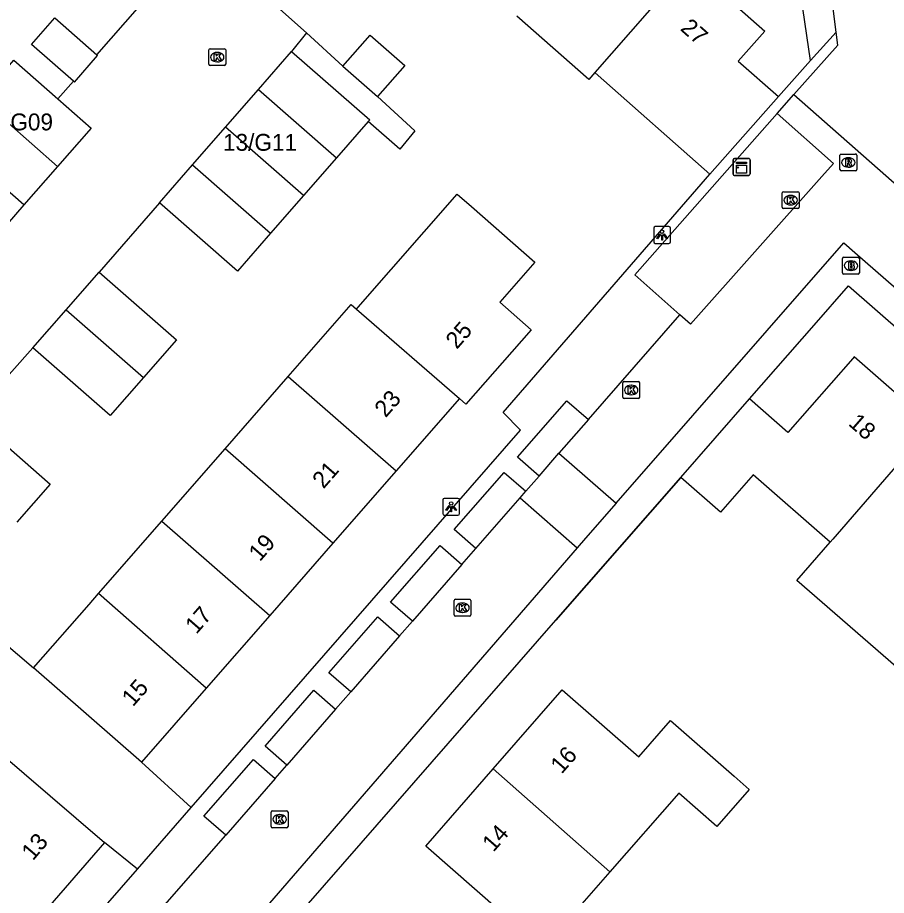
# Model space of a CAD drawing. Extents: x 158474 to 159560, y 388525 to 389605.
# Drawn here: x 158838.9 to 158890.4, y 388858.5 to 388910.6 of the extents above; entities that cross this region are included whole.
import ezdxf

# ---------------------------------------------------------------- set-up
doc = ezdxf.new("R2010")
doc.units = 0
for name, color, linetype in [('IMGEO_Brandkraan', 7, 'Continuous'), ('IMGEO_Kast', 7, 'Continuous'), ('IMGEO_Kolk', 7, 'Continuous'), ('IMGEO_Lichtpunt', 7, 'Continuous'), ('IMGEO_Muur', 7, 'Continuous'), ('IMGEO_Pand', 7, 'Continuous'), ('IMGEO_Pand_nummerreeks', 7, 'Continuous'), ('IMGEO_Rijbaan_lokaal_open', 7, 'Continuous'), ('IMGEO_Rioolput', 7, 'Continuous'), ('IMGEO_Voetpad_open', 7, 'Continuous')]:
    doc.layers.add(name, color=color, linetype=linetype)

msp = doc.modelspace()

# ---------------------------------------------------------------- linework, layer by layer
at = {"layer": 'IMGEO_Brandkraan'}
for p, q in [((158887.811, 388895.417), (158887.811, 388896.269)), ((158887.886, 388896.343), (158888.738, 388896.343)), ((158888.299, 388896.123), (158888.324, 388896.123)), ((158888.812, 388896.269), (158888.812, 388895.417)), ((158888.322, 388895.563), (158888.297, 388895.563)), ((158888.738, 388895.343), (158887.886, 388895.343))]:
    msp.add_line(p, q, dxfattribs=at)
for points in [[(158887.811, 388895.417), (158887.811, 388896.269)], [(158887.886, 388896.343), (158888.738, 388896.343)], [(158888.159, 388896.043), (158888.159, 388895.643), (158888.372, 388895.643)], [(158888.39, 388896.043), (158888.159, 388896.043)], [(158888.812, 388896.269), (158888.812, 388895.417)], [(158888.338, 388895.962), (158888.284, 388895.962), (158888.284, 388895.886)], [(158888.284, 388895.886), (158888.337, 388895.886)], [(158888.346, 388895.81), (158888.284, 388895.81), (158888.284, 388895.729)], [(158888.284, 388895.729), (158888.346, 388895.729)], [(158888.738, 388895.343), (158887.886, 388895.343)]]:
    msp.add_lwpolyline(points, dxfattribs=at)
for centre, radius, start, end in [((158887.888, 388896.267), 0.0765, 91.552, 178.448), ((158887.888, 388896.267), 0.0765, 91.552, 178.448), ((158888.394, 388895.898), 0.145, 59.4692, 91.5367), ((158888.419, 388895.945), 0.0922, 285.5137, 58.1501), ((158888.736, 388896.267), 0.0765, 1.552, 88.448), ((158888.736, 388896.267), 0.0765, 1.552, 88.448), ((158888.339, 388895.924), 0.0379, 267.8285, 90.9355), ((158888.347, 388895.769), 0.0404, 269.8759, 90.5077), ((158888.378, 388895.894), 0.251, 268.6676, 293.5347), ((158888.424, 388895.753), 0.105, 301.3115, 78.989), ((158887.888, 388895.419), 0.0765, 181.552, 268.448), ((158887.888, 388895.419), 0.0765, 181.552, 268.448), ((158888.736, 388895.419), 0.0765, 271.552, 358.448), ((158888.736, 388895.419), 0.0765, 271.552, 358.448)]:
    msp.add_arc(centre, radius, start, end, dxfattribs=at)
for centre, major_axis, ratio, start_param, end_param in [((158888.298, 388895.843), (-0.387, 0.002), 0.722429, 4.712389, 7.853982), ((158888.323, 388895.843), (-0.39, 0.002), 0.717154, 1.570796, 4.712389)]:
    msp.add_ellipse(centre, major_axis=major_axis, ratio=ratio, start_param=start_param, end_param=end_param, dxfattribs=at)
at = {"layer": 'IMGEO_Kast'}
for p, q in [((158881.332, 388901.268), (158881.332, 388902.109)), ((158881.332, 388902.109), (158881.332, 388901.268)), ((158881.407, 388902.193), (158882.248, 388902.193)), ((158882.248, 388902.193), (158881.407, 388902.193)), ((158882.332, 388902.118), (158882.332, 388901.277)), ((158882.332, 388901.277), (158882.332, 388902.118)), ((158882.257, 388901.193), (158881.416, 388901.193)), ((158881.416, 388901.193), (158882.257, 388901.193))]:
    msp.add_line(p, q, dxfattribs=at)
for points in [[(158881.527, 388901.983), (158882.127, 388901.983), (158882.127, 388901.898), (158881.527, 388901.898), (158881.527, 388901.983)], [(158881.527, 388901.808), (158882.127, 388901.808), (158882.127, 388901.319), (158881.527, 388901.319), (158881.527, 388901.808)]]:
    msp.add_lwpolyline(points, dxfattribs=at)
msp.add_circle((158881.611, 388901.657), 0.0377, dxfattribs=at)
for centre, start, end in [((158881.41, 388902.115), 92.4484, 184.2845), ((158881.41, 388902.115), 92.4484, 184.2845), ((158882.254, 388902.115), 2.4484, 94.2845), ((158882.254, 388902.115), 2.4484, 94.2845), ((158881.41, 388901.271), 182.4484, 274.2845), ((158881.41, 388901.271), 182.4484, 274.2845), ((158882.254, 388901.271), 272.4484, 4.2845), ((158882.254, 388901.271), 272.4484, 4.2845)]:
    msp.add_arc(centre, 0.0779, start, end, dxfattribs=at)
at = {"layer": 'IMGEO_Kolk'}
for p, q in [((158850.25, 388907.779), (158850.25, 388908.631)), ((158850.325, 388908.705), (158851.177, 388908.705)), ((158851.251, 388908.631), (158851.251, 388907.779)), ((158850.738, 388908.485), (158850.763, 388908.485)), ((158851.177, 388907.705), (158850.325, 388907.705)), ((158850.761, 388907.925), (158850.736, 388907.925)), ((158884.313, 388900.228), (158885.165, 388900.228)), ((158884.238, 388899.302), (158884.238, 388900.154)), ((158884.726, 388900.008), (158884.751, 388900.008)), ((158885.239, 388900.154), (158885.239, 388899.302)), ((158885.165, 388899.228), (158884.313, 388899.228)), ((158884.749, 388899.448), (158884.724, 388899.448)), ((158874.789, 388888.045), (158874.789, 388888.897)), ((158874.864, 388888.971), (158875.716, 388888.971)), ((158875.277, 388888.751), (158875.302, 388888.751)), ((158875.79, 388888.897), (158875.79, 388888.045)), ((158875.716, 388887.971), (158874.864, 388887.971)), ((158875.3, 388888.191), (158875.275, 388888.191)), ((158864.791, 388875.14), (158864.791, 388875.992)), ((158864.866, 388876.066), (158865.718, 388876.066)), ((158865.279, 388875.846), (158865.304, 388875.846)), ((158865.792, 388875.992), (158865.792, 388875.14)), ((158865.302, 388875.286), (158865.277, 388875.286)), ((158865.718, 388875.066), (158864.866, 388875.066)), ((158853.946, 388862.599), (158853.946, 388863.451)), ((158854.021, 388863.525), (158854.873, 388863.525)), ((158854.434, 388863.305), (158854.459, 388863.305)), ((158854.947, 388863.451), (158854.947, 388862.599)), ((158854.457, 388862.745), (158854.432, 388862.745)), ((158854.873, 388862.525), (158854.021, 388862.525))]:
    msp.add_line(p, q, dxfattribs=at)
for points in [[(158850.25, 388907.779), (158850.25, 388908.631)], [(158850.325, 388908.705), (158851.177, 388908.705)], [(158851.251, 388908.631), (158851.251, 388907.779)], [(158850.571, 388908.405), (158850.694, 388908.405), (158850.694, 388908.254), (158850.824, 388908.405), (158850.988, 388908.405), (158850.842, 388908.254), (158850.995, 388908.005), (158850.843, 388908.005), (158850.758, 388908.169), (158850.694, 388908.102), (158850.694, 388908.005), (158850.571, 388908.005), (158850.571, 388908.405)], [(158851.177, 388907.705), (158850.325, 388907.705)], [(158884.313, 388900.228), (158885.165, 388900.228)], [(158884.238, 388899.302), (158884.238, 388900.154)], [(158884.559, 388899.928), (158884.682, 388899.928), (158884.682, 388899.777), (158884.812, 388899.928), (158884.976, 388899.928), (158884.83, 388899.777), (158884.983, 388899.528), (158884.831, 388899.528), (158884.746, 388899.692), (158884.682, 388899.625), (158884.682, 388899.528), (158884.559, 388899.528), (158884.559, 388899.928)], [(158885.239, 388900.154), (158885.239, 388899.302)], [(158885.165, 388899.228), (158884.313, 388899.228)], [(158874.789, 388888.045), (158874.789, 388888.897)], [(158874.864, 388888.971), (158875.716, 388888.971)], [(158875.79, 388888.897), (158875.79, 388888.045)], [(158875.11, 388888.671), (158875.233, 388888.671), (158875.233, 388888.52), (158875.363, 388888.671), (158875.527, 388888.671), (158875.381, 388888.52), (158875.534, 388888.271), (158875.382, 388888.271), (158875.297, 388888.435), (158875.233, 388888.368), (158875.233, 388888.271), (158875.11, 388888.271), (158875.11, 388888.671)], [(158875.716, 388887.971), (158874.864, 388887.971)], [(158864.791, 388875.14), (158864.791, 388875.992)], [(158864.866, 388876.066), (158865.718, 388876.066)], [(158865.112, 388875.766), (158865.235, 388875.766), (158865.235, 388875.615), (158865.365, 388875.766), (158865.529, 388875.766), (158865.383, 388875.615), (158865.536, 388875.366), (158865.384, 388875.366), (158865.299, 388875.53), (158865.235, 388875.463), (158865.235, 388875.366), (158865.112, 388875.366), (158865.112, 388875.766)], [(158865.792, 388875.992), (158865.792, 388875.14)], [(158865.718, 388875.066), (158864.866, 388875.066)], [(158853.946, 388862.599), (158853.946, 388863.451)], [(158854.021, 388863.525), (158854.873, 388863.525)], [(158854.947, 388863.451), (158854.947, 388862.599)], [(158854.267, 388863.225), (158854.39, 388863.225), (158854.39, 388863.074), (158854.52, 388863.225), (158854.684, 388863.225), (158854.538, 388863.074), (158854.691, 388862.825), (158854.539, 388862.825), (158854.454, 388862.989), (158854.39, 388862.922), (158854.39, 388862.825), (158854.267, 388862.825), (158854.267, 388863.225)], [(158854.873, 388862.525), (158854.021, 388862.525)]]:
    msp.add_lwpolyline(points, dxfattribs=at)
for centre, start, end in [((158850.327, 388908.629), 91.552, 178.448), ((158850.327, 388908.629), 91.552, 178.448), ((158851.175, 388908.629), 1.552, 88.448), ((158851.175, 388908.629), 1.552, 88.448), ((158850.327, 388907.781), 181.552, 268.448), ((158850.327, 388907.781), 181.552, 268.448), ((158851.175, 388907.781), 271.552, 358.448), ((158851.175, 388907.781), 271.552, 358.448), ((158884.315, 388900.152), 91.552, 178.448), ((158884.315, 388900.152), 91.552, 178.448), ((158885.163, 388900.152), 1.552, 88.448), ((158885.163, 388900.152), 1.552, 88.448), ((158884.315, 388899.304), 181.552, 268.448), ((158884.315, 388899.304), 181.552, 268.448), ((158885.163, 388899.304), 271.552, 358.448), ((158885.163, 388899.304), 271.552, 358.448), ((158874.866, 388888.895), 91.552, 178.448), ((158874.866, 388888.895), 91.552, 178.448), ((158875.714, 388888.895), 1.552, 88.448), ((158875.714, 388888.895), 1.552, 88.448), ((158874.866, 388888.047), 181.552, 268.448), ((158874.866, 388888.047), 181.552, 268.448), ((158875.714, 388888.047), 271.552, 358.448), ((158875.714, 388888.047), 271.552, 358.448), ((158864.868, 388875.99), 91.552, 178.448), ((158864.868, 388875.99), 91.552, 178.448), ((158865.716, 388875.99), 1.552, 88.448), ((158865.716, 388875.99), 1.552, 88.448), ((158864.868, 388875.142), 181.552, 268.448), ((158864.868, 388875.142), 181.552, 268.448), ((158865.716, 388875.142), 271.552, 358.448), ((158865.716, 388875.142), 271.552, 358.448), ((158854.023, 388863.449), 91.552, 178.448), ((158854.023, 388863.449), 91.552, 178.448), ((158854.871, 388863.449), 1.552, 88.448), ((158854.871, 388863.449), 1.552, 88.448), ((158854.023, 388862.601), 181.552, 268.448), ((158854.023, 388862.601), 181.552, 268.448), ((158854.871, 388862.601), 271.552, 358.448), ((158854.871, 388862.601), 271.552, 358.448)]:
    msp.add_arc(centre, 0.0765, start, end, dxfattribs=at)
for centre, major_axis, ratio, start_param, end_param in [((158850.737, 388908.205), (-0.387, 0.002), 0.722429, 4.712389, 7.853982), ((158850.762, 388908.205), (-0.39, 0.002), 0.717154, 1.570796, 4.712389), ((158884.725, 388899.728), (-0.387, 0.002), 0.722429, 4.712389, 7.853982), ((158884.75, 388899.728), (-0.39, 0.002), 0.717154, 1.570796, 4.712389), ((158875.276, 388888.471), (-0.387, 0.002), 0.722429, 4.712389, 7.853982), ((158875.301, 388888.471), (-0.39, 0.002), 0.717154, 1.570796, 4.712389), ((158865.278, 388875.566), (-0.387, 0.002), 0.722429, 4.712389, 7.853982), ((158865.303, 388875.566), (-0.39, 0.002), 0.717154, 1.570796, 4.712389), ((158854.433, 388863.025), (-0.387, 0.002), 0.722429, 4.712389, 7.853982), ((158854.458, 388863.025), (-0.39, 0.002), 0.717154, 1.570796, 4.712389)]:
    msp.add_ellipse(centre, major_axis=major_axis, ratio=ratio, start_param=start_param, end_param=end_param, dxfattribs=at)
at = {"layer": 'IMGEO_Lichtpunt'}
for p, q in [((158877.523, 388898.156), (158876.715, 388898.156)), ((158877.523, 388898.156), (158876.715, 388898.156)), ((158876.621, 388898.061), (158876.621, 388897.254)), ((158876.621, 388898.061), (158876.621, 388897.254)), ((158877.617, 388897.254), (158877.617, 388898.061)), ((158877.617, 388897.254), (158877.617, 388898.061)), ((158876.715, 388897.16), (158877.523, 388897.16)), ((158876.715, 388897.16), (158877.523, 388897.16)), ((158865.02, 388882.048), (158864.212, 388882.048)), ((158865.02, 388882.048), (158864.212, 388882.048)), ((158864.118, 388881.953), (158864.118, 388881.146)), ((158864.118, 388881.953), (158864.118, 388881.146)), ((158865.114, 388881.146), (158865.114, 388881.953)), ((158865.114, 388881.146), (158865.114, 388881.953)), ((158864.212, 388881.052), (158865.02, 388881.052)), ((158864.212, 388881.052), (158865.02, 388881.052))]:
    msp.add_line(p, q, dxfattribs=at)
for points in [[(158876.995, 388897.725), (158877.034, 388897.697), (158876.846, 388897.435), (158876.808, 388897.462), (158876.995, 388897.725)], [(158877.097, 388897.677), (158877.144, 388897.677), (158877.144, 388897.355), (158877.097, 388897.355), (158877.097, 388897.677)], [(158877.207, 388897.697), (158877.245, 388897.724), (158877.432, 388897.462), (158877.393, 388897.434), (158877.207, 388897.697)], [(158864.492, 388881.617), (158864.531, 388881.589), (158864.343, 388881.327), (158864.305, 388881.354), (158864.492, 388881.617)], [(158864.594, 388881.569), (158864.641, 388881.569), (158864.641, 388881.247), (158864.594, 388881.247), (158864.594, 388881.569)], [(158864.704, 388881.589), (158864.742, 388881.616), (158864.929, 388881.354), (158864.89, 388881.326), (158864.704, 388881.589)]]:
    msp.add_lwpolyline(points, dxfattribs=at)
for centre in [(158877.12, 388897.859), (158864.617, 388881.751)]:
    msp.add_circle(centre, 0.0994, dxfattribs=at)
for centre, start, end in [((158876.715, 388898.061), 90, 180), ((158876.715, 388898.061), 90, 180), ((158877.523, 388898.061), 0, 90), ((158877.523, 388898.061), 0, 90), ((158876.715, 388897.254), 180, 270), ((158876.715, 388897.254), 180, 270), ((158877.523, 388897.254), 270, 0), ((158877.523, 388897.254), 270, 360), ((158864.212, 388881.953), 90, 180), ((158864.212, 388881.953), 90, 180), ((158865.02, 388881.953), 0, 90), ((158865.02, 388881.953), 0, 90), ((158864.212, 388881.146), 180, 270), ((158864.212, 388881.146), 180, 270), ((158865.02, 388881.146), 270, 0), ((158865.02, 388881.146), 270, 360)]:
    msp.add_arc(centre, 0.0946, start, end, dxfattribs=at)
at = {"layer": 'IMGEO_Muur'}
for points in [[(158878.222, 388883.296), (158870.82, 388874.821)], [(158834.97, 388876.17), (158839.86, 388871.999)]]:
    msp.add_lwpolyline(points, dxfattribs=at)
at = {"layer": 'IMGEO_Pand'}
for points in [[(158878.345, 388913.266), (158878.728, 388913.705), (158883.2, 388909.75), (158881.63, 388907.974), (158884.02, 388905.861)], [(158878.345, 388913.266), (158873.139, 388907.3)], [(158873.139, 388907.3), (158872.77, 388906.878), (158868.515, 388910.64)], [(158842.23, 388906.779), (158839.745, 388908.956), (158841.121, 388910.527), (158843.608, 388908.347)], [(158858.188, 388907.67), (158859.81, 388909.514), (158861.865, 388907.706), (158860.242, 388905.862)], [(158853.196, 388906.293), (158855.154, 388908.532)], [(158855.154, 388908.532), (158859.788, 388904.48), (158859.703, 388904.383)], [(158836.695, 388905.744), (158838.692, 388908.023), (158841.308, 388905.731)], [(158842.23, 388906.779), (158842.287, 388906.729), (158843.663, 388908.299), (158843.608, 388908.347)], [(158858.188, 388907.67), (158860.242, 388905.862)], [(158879.959, 388901.269), (158873.338, 388907.124), (158873.139, 388907.3)], [(158851.238, 388904.054), (158853.196, 388906.293)], [(158853.196, 388906.293), (158857.83, 388902.241)], [(158836.695, 388905.744), (158841.287, 388901.721)], [(158841.308, 388905.731), (158843.284, 388904), (158841.287, 388901.721)], [(158884.02, 388905.861), (158879.959, 388901.269)], [(158859.703, 388904.383), (158857.83, 388902.241)], [(158849.28, 388901.815), (158851.238, 388904.054)], [(158855.872, 388900.002), (158851.238, 388904.054)], [(158839.29, 388899.441), (158834.698, 388903.464)], [(158847.322, 388899.576), (158849.28, 388901.815)], [(158849.28, 388901.815), (158853.914, 388897.763)], [(158857.83, 388902.241), (158855.872, 388900.002)], [(158841.287, 388901.721), (158839.29, 388899.441)], [(158855.872, 388900.002), (158853.914, 388897.763)], [(158859.008, 388893.271), (158859.114, 388893.392), (158864.97, 388900.089), (158865.819, 388899.347), (158869.583, 388896.056), (158867.498, 388893.672), (158869.353, 388892.049), (158865.487, 388887.629), (158865.106, 388887.961)], [(158839.29, 388899.441), (158837.293, 388897.162)], [(158853.914, 388897.763), (158851.956, 388895.524), (158847.322, 388899.576)], [(158841.792, 388893.229), (158843.747, 388895.465)], [(158843.747, 388895.465), (158848.34, 388891.449), (158846.383, 388889.211)], [(158854.965, 388889.273), (158858.698, 388893.541), (158859.008, 388893.271)], [(158839.821, 388890.975), (158841.792, 388893.229)], [(158841.792, 388893.229), (158846.383, 388889.211)], [(158859.008, 388893.271), (158865.106, 388887.961)], [(158846.383, 388889.211), (158844.413, 388886.959), (158839.821, 388890.975)], [(158893.113, 388886.4), (158888.496, 388890.442), (158888.416, 388890.35), (158884.573, 388885.961), (158882.298, 388887.952)], [(158851.215, 388884.984), (158854.965, 388889.273)], [(158854.965, 388889.273), (158861.364, 388883.681)], [(158865.106, 388887.961), (158861.364, 388883.681)], [(158878.222, 388883.296), (158882.298, 388887.952)], [(158836.225, 388886.937), (158840.849, 388882.894), (158838.879, 388880.641)], [(158893.113, 388886.4), (158887.233, 388879.639), (158887.079, 388879.462)], [(158847.463, 388880.693), (158851.215, 388884.984)], [(158857.61, 388879.389), (158851.215, 388884.984)], [(158861.364, 388883.681), (158857.61, 388879.389)], [(158887.079, 388879.462), (158882.527, 388883.447), (158880.585, 388881.228), (158878.222, 388883.296)], [(158843.712, 388876.404), (158847.463, 388880.693)], [(158847.463, 388880.693), (158853.863, 388875.103)], [(158857.61, 388879.389), (158853.863, 388875.103)], [(158891.88, 388871.288), (158887.362, 388875.223), (158885.103, 388877.19), (158887.079, 388879.462)], [(158839.86, 388871.999), (158843.152, 388875.763), (158843.712, 388876.404)], [(158850.102, 388870.803), (158843.712, 388876.404)], [(158853.863, 388875.103), (158850.102, 388870.803)], [(158846.257, 388866.405), (158839.86, 388871.999)], [(158850.102, 388870.803), (158846.257, 388866.405)], [(158867.109, 388866.012), (158871.204, 388870.697), (158875.742, 388866.73), (158877.619, 388868.878), (158881.384, 388865.587), (158882.289, 388864.796), (158880.371, 388862.602), (158878.104, 388864.584), (158874.026, 388859.919)], [(158835.318, 388869.207), (158837.617, 388867.186), (158844.078, 388861.647)], [(158865.734, 388855.366), (158867.607, 388857.508), (158863.111, 388861.438), (158867.109, 388866.012)], [(158874.026, 388859.919), (158867.109, 388866.012)], [(158844.078, 388861.647), (158840.167, 388857.175)], [(158874.026, 388859.919), (158872.083, 388857.697), (158874.319, 388855.743), (158870.346, 388851.197)]]:
    msp.add_lwpolyline(points, dxfattribs=at)
at = {"layer": 'IMGEO_Rijbaan_lokaal_open'}
for points in [[(158887.436, 388909.689), (158887.079, 388912.525), (158877.499, 388920.964)], [(158843.608, 388908.347), (158849.707, 388915.286), (158856.05, 388909.635)], [(158856.05, 388909.635), (158855.154, 388908.532)], [(158884.935, 388905.982), (158887.533, 388908.915), (158887.436, 388909.689)], [(158841.308, 388905.731), (158842.23, 388906.779)], [(158883.947, 388904.866), (158884.935, 388905.982)], [(158884.935, 388905.982), (158892.191, 388899.596)], [(158883.947, 388904.866), (158887.285, 388901.898), (158886.596, 388901.124), (158878.813, 388892.372), (158878.176, 388892.937)], [(158847.322, 388899.576), (158843.747, 388895.465)], [(158874.394, 388881.76), (158887.889, 388897.192), (158888.541, 388896.625), (158898.351, 388888.091)], [(158872.749, 388886.719), (158878.176, 388892.937)], [(158839.821, 388890.975), (158836.225, 388886.937)], [(158872.749, 388886.719), (158871.007, 388884.722)], [(158869.824, 388883.366), (158871.007, 388884.722)], [(158871.007, 388884.722), (158874.394, 388881.76)], [(158869.04, 388882.467), (158869.209, 388882.661), (158869.824, 388883.366)], [(158866.081, 388879.077), (158868.699, 388882.077)], [(158868.699, 388882.077), (158869.04, 388882.467)], [(158868.699, 388882.077), (158872.076, 388879.123)], [(158874.394, 388881.76), (158872.571, 388879.695), (158872.076, 388879.123)], [(158872.076, 388879.123), (158828.466, 388828.744), (158826.774, 388826.832)], [(158865.252, 388878.127), (158866.081, 388879.077)], [(158865.252, 388878.127), (158862.321, 388874.768)], [(158834.97, 388876.17), (158839.86, 388871.999)], [(158861.558, 388873.894), (158862.321, 388874.768)], [(158861.558, 388873.894), (158858.665, 388870.579)], [(158857.767, 388869.55), (158858.665, 388870.579)], [(158857.767, 388869.55), (158854.88, 388866.242)], [(158846.257, 388866.405), (158849.205, 388863.732)], [(158854.188, 388865.449), (158854.88, 388866.242)], [(158854.188, 388865.449), (158851.253, 388862.085)], [(158846.015, 388860.076), (158849.205, 388863.732)], [(158846.819, 388857.004), (158851.253, 388862.085)], [(158846.015, 388860.076), (158844.078, 388861.647)]]:
    msp.add_lwpolyline(points, dxfattribs=at)
at = {"layer": 'IMGEO_Rioolput'}
for p, q in [((158887.662, 388901.536), (158887.662, 388902.388)), ((158887.737, 388902.462), (158888.589, 388902.462)), ((158888.663, 388902.388), (158888.663, 388901.536)), ((158888.15, 388902.242), (158888.175, 388902.242)), ((158888.589, 388901.462), (158887.737, 388901.462)), ((158888.173, 388901.682), (158888.148, 388901.682))]:
    msp.add_line(p, q, dxfattribs=at)
for points in [[(158887.662, 388901.536), (158887.662, 388902.388)], [(158887.737, 388902.462), (158888.589, 388902.462)], [(158888.663, 388902.388), (158888.663, 388901.536)], [(158888.251, 388902.16), (158887.999, 388902.162), (158887.999, 388901.762)], [(158887.999, 388901.762), (158888.123, 388901.762), (158888.123, 388901.924), (158888.134, 388901.924)], [(158888.177, 388902.081), (158888.123, 388902.081), (158888.123, 388902)], [(158888.123, 388902), (158888.175, 388902)], [(158888.181, 388901.895), (158888.252, 388901.762), (158888.392, 388901.762), (158888.327, 388901.888)], [(158888.589, 388901.462), (158887.737, 388901.462)]]:
    msp.add_lwpolyline(points, dxfattribs=at)
for centre, radius, start, end in [((158887.739, 388902.386), 0.0765, 91.552, 178.448), ((158887.739, 388902.386), 0.0765, 91.552, 178.448), ((158888.587, 388902.386), 0.0765, 1.552, 88.448), ((158888.587, 388902.386), 0.0765, 1.552, 88.448), ((158888.133, 388901.871), 0.0533, 26.0293, 88.6989), ((158888.159, 388902.189), 0.19, 274.7715, 282.9687), ((158888.183, 388901.985), 0.0964, 77.0061, 93.1865), ((158888.197, 388902.042), 0.0378, 276.6634, 79.6772), ((158888.25, 388902.05), 0.109, 350.3612, 89.416), ((158888.248, 388902.05), 0.112, 277.5842, 350.9817), ((158888.232, 388901.835), 0.108, 29.5134, 73.7905), ((158887.739, 388901.538), 0.0765, 181.552, 268.448), ((158887.739, 388901.538), 0.0765, 181.552, 268.448), ((158888.587, 388901.538), 0.0765, 271.552, 358.448), ((158888.587, 388901.538), 0.0765, 271.552, 358.448)]:
    msp.add_arc(centre, radius, start, end, dxfattribs=at)
for centre, major_axis, ratio, start_param, end_param in [((158888.149, 388901.962), (-0.387, 0.002), 0.722429, 4.712389, 7.853982), ((158888.174, 388901.962), (-0.39, 0.002), 0.717154, 1.570796, 4.712389)]:
    msp.add_ellipse(centre, major_axis=major_axis, ratio=ratio, start_param=start_param, end_param=end_param, dxfattribs=at)
at = {"layer": 'IMGEO_Voetpad_open'}
for points in [[(158885.907, 388907.995), (158885.372, 388911.789), (158858.02, 388935.78)], [(158856.05, 388909.635), (158858.188, 388907.67)], [(158885.907, 388907.995), (158887.436, 388909.689)], [(158884.02, 388905.861), (158885.907, 388907.995)], [(158860.242, 388905.862), (158862.456, 388903.836), (158861.566, 388902.754), (158859.703, 388904.383)], [(158878.176, 388892.937), (158875.506, 388895.308), (158883.344, 388904.185), (158883.947, 388904.866)], [(158849.205, 388863.732), (158868.727, 388886.101), (158867.707, 388887.138), (158879.959, 388901.269)], [(158882.298, 388887.952), (158886.131, 388892.322), (158888.17, 388894.647), (158929.092, 388858.899)], [(158869.824, 388883.366), (158868.543, 388884.483), (158871.468, 388887.836), (158872.749, 388886.719)], [(158866.081, 388879.077), (158864.786, 388880.207), (158867.754, 388883.589), (158869.04, 388882.467)], [(158823.415, 388820.545), (158870.82, 388874.821), (158878.222, 388883.296)], [(158862.321, 388874.768), (158861.027, 388875.896), (158863.957, 388879.257), (158865.252, 388878.127)], [(158858.665, 388870.579), (158857.373, 388871.706), (158860.265, 388875.022), (158861.558, 388873.894)], [(158854.88, 388866.242), (158853.59, 388867.367), (158856.475, 388870.676), (158857.767, 388869.55)], [(158851.253, 388862.085), (158849.964, 388863.209), (158852.898, 388866.574), (158854.188, 388865.449)], [(158801.652, 388812.449), (158804.894, 388812.957), (158816.712, 388826.499), (158846.015, 388860.076)]]:
    msp.add_lwpolyline(points, dxfattribs=at)

# ---------------------------------------------------------------- texts
at = {"layer": 'IMGEO_Pand_nummerreeks'}
for s, rotation, p in [('27', 318.5121, (158878.148, 388909.839)), ('25', 48.8275, (158864.952, 388890.846)), ('23', 48.8332, (158860.732, 388886.788)), ('18', 318.8043, (158888.107, 388886.424)), ('21', 48.8324, (158857.048, 388882.573)), ('19', 48.8324, (158853.274, 388878.257)), ('17', 48.8324, (158849.515, 388873.958)), ('15', 48.8324, (158845.756, 388869.659)), ('16', 48.8443, (158871.166, 388865.67)), ('14', 48.8443, (158867.12, 388861.04)), ('13', 49.6812, (158839.824, 388860.528))]:
    msp.add_text(s, height=1, rotation=rotation, dxfattribs=at).set_placement(p)
for s, p in [('13/G09', (158836.629, 388903.863)), ('13/G11', (158851.094, 388902.653))]:
    msp.add_text(s, height=1, dxfattribs=at).set_placement(p)

doc.saveas('drawing.dxf')
